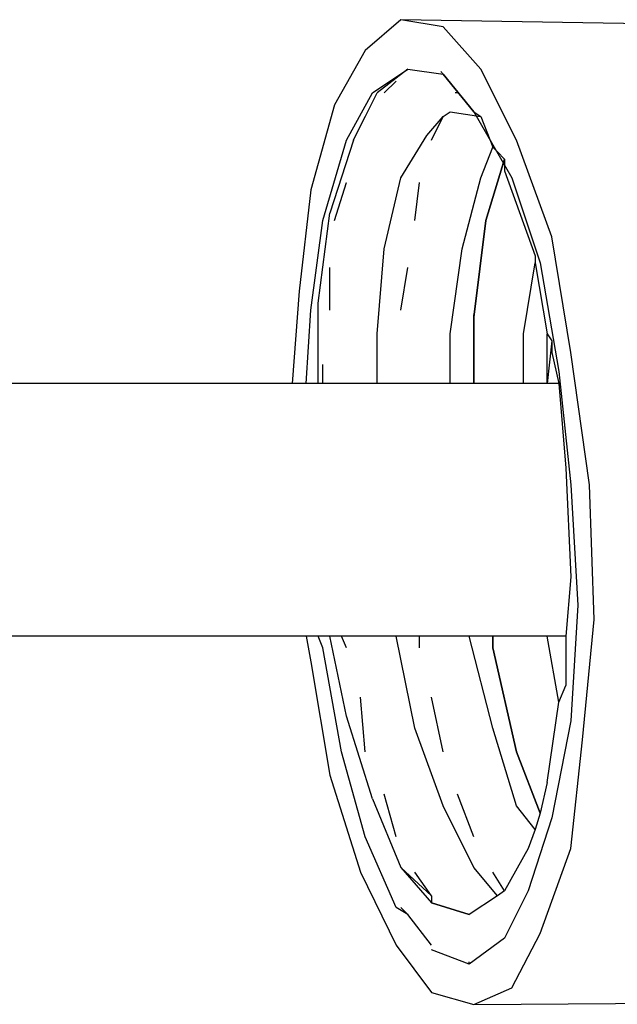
# Model space of a CAD drawing. Header units: millimetres. Extents: x 1114507 to 93926427, y 174473 to 817039.
# Tile 457 of 483: x 2225990 to 2226644, y 770014 to 771091. Entities that reach past the tile are written whole.
import ezdxf

# ---------------------------------------------------------------- set-up
doc = ezdxf.new("R2010")
doc.units = ezdxf.units.MM

msp = doc.modelspace()

# ---------------------------------------------------------------- linework, layer by layer
at = {"color": 7, "linetype": 'Continuous', "lineweight": -2, "elevation": -2718483}
for points in [[(2226406.5, 771091.1), (2226367.8, 771057.5), (2226367.8, 771057.5)], [(2226453.1, 771083.3), (2226406.5, 771091.1), (2226406.5, 771091.1)], [(2227181.7, 771078.2), (2226406.5, 771091.1), (2226406.5, 771091.1)], [(2226494.4, 771036.8), (2226453.1, 771083.3), (2226453.1, 771083.3)], [(2226367.8, 771057.5), (2226334.2, 770998), (2226334.2, 770998)], [(2226375.5, 771011), (2226414.3, 771036.8), (2226414.3, 771036.8)], [(2226414.3, 771036.8), (2226380.7, 771011), (2226380.7, 771011)], [(2226414.3, 771036.8), (2226453.1, 771031.6), (2226453.1, 771031.6)], [(2226453.1, 771031.6), (2226486.6, 770990.3), (2226486.6, 770990.3)], [(2226486.6, 770990.3), (2226453.1, 771031.6), (2226453.1, 771031.6)], [(2226533.2, 770959.3), (2226494.4, 771036.8), (2226494.4, 771036.8)], [(2226388.5, 771011), (2226401.4, 771023.9), (2226401.4, 771023.9)], [(2226347.1, 770959.3), (2226375.5, 771011), (2226375.5, 771011)], [(2226354.9, 770959.3), (2226380.7, 771011), (2226380.7, 771011)], [(2226468.6, 771011), (2226466, 771011), (2226466, 771011)], [(2226334.2, 770998), (2226308.3, 770905), (2226308.3, 770905)], [(2226354.9, 770959.3), (2226367.8, 770985.1), (2226367.8, 770985.1)], [(2226435, 770964.5), (2226453.1, 770985.1), (2226453.1, 770985.1)], [(2226440.1, 770959.3), (2226453.1, 770985.1), (2226453.1, 770985.1)], [(2226453.1, 770985.1), (2226460.8, 770990.3), (2226460.8, 770990.3)], [(2226460.8, 770990.3), (2226494.4, 770985.1), (2226494.4, 770985.1)], [(2226486.6, 770990.3), (2226528, 770917.9), (2226528, 770917.9)], [(2226486.6, 770990.3), (2226494.4, 770985.1), (2226494.4, 770985.1)], [(2226494.4, 770985.1), (2226507.3, 770951.5), (2226507.3, 770951.5)], [(2226406.5, 770917.9), (2226435, 770964.5), (2226435, 770964.5)], [(2226321.3, 770871.4), (2226347.1, 770959.3), (2226347.1, 770959.3)], [(2226354.9, 770959.3), (2226329, 770879.2), (2226329, 770879.2)], [(2226571.9, 770853.3), (2226533.2, 770959.3), (2226533.2, 770959.3)], [(2226494.4, 770917.9), (2226507.3, 770951.5), (2226507.3, 770951.5)], [(2226507.3, 770951.5), (2226512.5, 770946.4), (2226512.5, 770946.4)], [(2226512.5, 770946.4), (2226520.2, 770938.6), (2226520.2, 770938.6)], [(2226520.2, 770938.6), (2226499.6, 770871.4), (2226499.6, 770871.4)], [(2226499.6, 770871.4), (2226520.2, 770938.6), (2226520.2, 770938.6)], [(2226520.2, 770938.6), (2226520.2, 770925.7), (2226520.2, 770925.7)], [(2226520.2, 770925.7), (2226553.8, 770832.7), (2226553.8, 770832.7)], [(2226334.2, 770871.4), (2226347.1, 770912.8), (2226347.1, 770912.8)], [(2226388.5, 770840.4), (2226406.5, 770917.9), (2226406.5, 770917.9)], [(2226422, 770871.4), (2226427.2, 770912.8), (2226427.2, 770912.8)], [(2226473.7, 770840.4), (2226494.4, 770917.9), (2226494.4, 770917.9)], [(2226528, 770917.9), (2226559, 770824.9), (2226559, 770824.9)], [(2226308.3, 770905), (2226295.4, 770793.9), (2226295.4, 770793.9)], [(2226316.1, 770781), (2226329, 770879.2), (2226329, 770879.2)], [(2226308.3, 770773.2), (2226321.3, 770871.4), (2226321.3, 770871.4)], [(2226499.6, 770871.4), (2226486.6, 770765.5), (2226486.6, 770765.5)], [(2226486.6, 770765.5), (2226499.6, 770871.4), (2226499.6, 770871.4)], [(2226592.6, 770726.7), (2226571.9, 770853.3), (2226571.9, 770853.3)], [(2226380.7, 770747.4), (2226388.5, 770840.4), (2226388.5, 770840.4)], [(2226460.8, 770747.4), (2226473.7, 770840.4), (2226473.7, 770840.4)], [(2226540.9, 770747.4), (2226553.8, 770824.9), (2226553.8, 770824.9)], [(2226553.8, 770832.7), (2226553.8, 770824.9), (2226553.8, 770824.9)], [(2226553.8, 770824.9), (2226566.7, 770747.4), (2226566.7, 770747.4)], [(2226559, 770824.9), (2226579.7, 770706.1), (2226579.7, 770706.1)], [(2226329, 770773.2), (2226329, 770819.8), (2226329, 770819.8)], [(2226406.5, 770773.2), (2226414.3, 770819.8), (2226414.3, 770819.8)], [(2226295.4, 770793.9), (2226287.7, 770693.1), (2226287.7, 770693.1)], [(2226316.1, 770693.1), (2226316.1, 770781), (2226316.1, 770781)], [(2226303.2, 770693.1), (2226308.3, 770773.2), (2226308.3, 770773.2)], [(2226486.6, 770765.5), (2226486.6, 770768.1), (2226486.6, 770768.1)], [(2226486.6, 770765.5), (2226486.6, 770768.1), (2226486.6, 770768.1)], [(2226486.6, 770765.5), (2226486.6, 770768.1), (2226486.6, 770768.1)], [(2226486.6, 770765.5), (2226486.6, 770768.1), (2226486.6, 770768.1)], [(2226486.6, 770693.1), (2226486.6, 770765.5), (2226486.6, 770765.5)], [(2226486.6, 770765.5), (2226486.6, 770693.1), (2226486.6, 770693.1)], [(2226380.7, 770693.1), (2226380.7, 770747.4), (2226380.7, 770747.4)], [(2226460.8, 770693.1), (2226460.8, 770747.4), (2226460.8, 770747.4)], [(2226540.9, 770693.1), (2226540.9, 770747.4), (2226540.9, 770747.4)], [(2226566.7, 770693.1), (2226566.7, 770747.4), (2226566.7, 770747.4)], [(2226566.7, 770747.4), (2226571.9, 770739.6), (2226571.9, 770739.6)], [(2226571.9, 770739.6), (2226566.7, 770693.1), (2226566.7, 770693.1)], [(2226571.9, 770739.6), (2226571.9, 770726.7), (2226571.9, 770726.7)], [(2226571.9, 770726.7), (2226579.7, 770693.1), (2226579.7, 770693.1)], [(2226613.3, 770582), (2226592.6, 770726.7), (2226592.6, 770726.7)], [(2226321.3, 770693.1), (2226321.3, 770713.8), (2226321.3, 770713.8)], [(2226579.7, 770706.1), (2226592.6, 770582), (2226592.6, 770582)], [(2226287.7, 770693.1), (2225791.5, 770693.1), (2225791.5, 770693.1)], [(2226303.2, 770693.1), (2226287.7, 770693.1), (2226287.7, 770693.1)], [(2226308.3, 770693.1), (2226303.2, 770693.1), (2226303.2, 770693.1)], [(2226316.1, 770693.1), (2226308.3, 770693.1), (2226308.3, 770693.1)], [(2226321.3, 770693.1), (2226316.1, 770693.1), (2226316.1, 770693.1)], [(2226380.7, 770693.1), (2226321.3, 770693.1), (2226321.3, 770693.1)], [(2226406.5, 770693.1), (2226380.7, 770693.1), (2226380.7, 770693.1)], [(2226460.8, 770693.1), (2226406.5, 770693.1), (2226406.5, 770693.1)], [(2226486.6, 770693.1), (2226460.8, 770693.1), (2226460.8, 770693.1)], [(2226540.9, 770693.1), (2226486.6, 770693.1), (2226486.6, 770693.1)], [(2226566.7, 770693.1), (2226540.9, 770693.1), (2226540.9, 770693.1)], [(2226579.7, 770693.1), (2226566.7, 770693.1), (2226566.7, 770693.1)], [(2226579.7, 770693.1), (2226587.4, 770600.1), (2226587.4, 770600.1)], [(2226587.4, 770600.1), (2226592.6, 770481.2), (2226592.6, 770481.2)], [(2226592.6, 770582), (2226600.3, 770450.2), (2226600.3, 770450.2)], [(2226618.4, 770434.7), (2226613.3, 770582), (2226613.3, 770582)], [(2226592.6, 770481.2), (2226587.4, 770416.6), (2226587.4, 770416.6)], [(2226600.3, 770450.2), (2226592.6, 770323.6), (2226592.6, 770323.6)], [(2226605.5, 770303), (2226618.4, 770434.7), (2226618.4, 770434.7)], [(2226303.2, 770416.6), (2225812.2, 770416.6), (2225812.2, 770416.6)], [(2226303.2, 770416.6), (2226308.3, 770388.2), (2226308.3, 770388.2)], [(2226316.1, 770416.6), (2226303.2, 770416.6), (2226303.2, 770416.6)], [(2226321.3, 770403.7), (2226316.1, 770416.6), (2226316.1, 770416.6)], [(2226321.3, 770416.6), (2226316.1, 770416.6), (2226316.1, 770416.6)], [(2226329, 770416.6), (2226321.3, 770416.6), (2226321.3, 770416.6)], [(2226347.1, 770328.8), (2226329, 770416.6), (2226329, 770416.6)], [(2226341.9, 770416.6), (2226329, 770416.6), (2226329, 770416.6)], [(2226347.1, 770403.7), (2226341.9, 770416.6), (2226341.9, 770416.6)], [(2226401.4, 770416.6), (2226341.9, 770416.6), (2226341.9, 770416.6)], [(2226422, 770315.9), (2226401.4, 770416.6), (2226401.4, 770416.6)], [(2226427.2, 770416.6), (2226401.4, 770416.6), (2226401.4, 770416.6)], [(2226427.2, 770403.7), (2226427.2, 770416.6), (2226427.2, 770416.6)], [(2226481.5, 770416.6), (2226427.2, 770416.6), (2226427.2, 770416.6)], [(2226507.3, 770315.9), (2226481.5, 770416.6), (2226481.5, 770416.6)], [(2226507.3, 770416.6), (2226481.5, 770416.6), (2226481.5, 770416.6)], [(2226507.3, 770416.6), (2226507.3, 770403.7), (2226507.3, 770403.7)], [(2226507.3, 770403.7), (2226507.3, 770416.6), (2226507.3, 770416.6)], [(2226566.7, 770416.6), (2226507.3, 770416.6), (2226507.3, 770416.6)], [(2226579.7, 770344.3), (2226566.7, 770416.6), (2226566.7, 770416.6)], [(2226587.4, 770416.6), (2226566.7, 770416.6), (2226566.7, 770416.6)], [(2226587.4, 770416.6), (2226587.4, 770362.4), (2226587.4, 770362.4)], [(2226341.9, 770290), (2226321.3, 770403.7), (2226321.3, 770403.7)], [(2226507.3, 770403.7), (2226533.2, 770290), (2226533.2, 770290)], [(2226533.2, 770290), (2226507.3, 770403.7), (2226507.3, 770403.7)], [(2226308.3, 770388.2), (2226329, 770264.2), (2226329, 770264.2)], [(2226579.7, 770344.3), (2226587.4, 770362.4), (2226587.4, 770362.4)], [(2226367.8, 770290), (2226362.6, 770349.5), (2226362.6, 770349.5)], [(2226453.1, 770290), (2226440.1, 770349.5), (2226440.1, 770349.5)], [(2226566.7, 770256.4), (2226579.7, 770344.3), (2226579.7, 770344.3)], [(2226375.5, 770238.4), (2226347.1, 770328.8), (2226347.1, 770328.8)], [(2226592.6, 770323.6), (2226571.9, 770217.7), (2226571.9, 770217.7)], [(2226453.1, 770230.6), (2226422, 770315.9), (2226422, 770315.9)], [(2226533.2, 770230.6), (2226507.3, 770315.9), (2226507.3, 770315.9)], [(2226592.6, 770184.1), (2226605.5, 770303), (2226605.5, 770303)], [(2226367.8, 770197), (2226341.9, 770290), (2226341.9, 770290)], [(2226559, 770222.8), (2226533.2, 770290), (2226533.2, 770290)], [(2226533.2, 770290), (2226559, 770222.8), (2226559, 770222.8)], [(2226329, 770264.2), (2226362.6, 770158.2), (2226362.6, 770158.2)], [(2226566.7, 770256.4), (2226559, 770222.8), (2226559, 770222.8)], [(2226401.4, 770197), (2226388.5, 770243.5), (2226388.5, 770243.5)], [(2226486.6, 770197), (2226468.6, 770243.5), (2226468.6, 770243.5)], [(2226375.5, 770238.4), (2226406.5, 770163.4), (2226406.5, 770163.4)], [(2226486.6, 770163.4), (2226453.1, 770230.6), (2226453.1, 770230.6)], [(2226553.8, 770204.8), (2226533.2, 770230.6), (2226533.2, 770230.6)], [(2226559, 770222.8), (2226553.8, 770204.8), (2226553.8, 770204.8)], [(2226559, 770222.8), (2226559, 770225.4), (2226559, 770225.4)], [(2226571.9, 770217.7), (2226546.1, 770137.6), (2226546.1, 770137.6)], [(2226553.8, 770204.8), (2226546.1, 770184.1), (2226546.1, 770184.1)], [(2226401.4, 770119.5), (2226367.8, 770197), (2226367.8, 770197)], [(2226546.1, 770184.1), (2226520.2, 770137.6), (2226520.2, 770137.6)], [(2226559, 770091.1), (2226592.6, 770184.1), (2226592.6, 770184.1)], [(2226362.6, 770158.2), (2226401.4, 770078.1), (2226401.4, 770078.1)], [(2226406.5, 770163.4), (2226440.1, 770124.7), (2226440.1, 770124.7)], [(2226406.5, 770163.4), (2226440.1, 770132.4), (2226440.1, 770132.4)], [(2226440.1, 770132.4), (2226422, 770158.2), (2226422, 770158.2)], [(2226512.5, 770132.4), (2226486.6, 770163.4), (2226486.6, 770163.4)], [(2226520.2, 770137.6), (2226507.3, 770158.2), (2226507.3, 770158.2)], [(2226520.2, 770137.6), (2226512.5, 770132.4), (2226512.5, 770132.4)], [(2226546.1, 770137.6), (2226520.2, 770085.9), (2226520.2, 770085.9)], [(2226440.1, 770132.4), (2226440.1, 770124.7), (2226440.1, 770124.7)], [(2226440.1, 770124.7), (2226481.5, 770111.7), (2226481.5, 770111.7)], [(2226481.5, 770111.7), (2226440.1, 770124.7), (2226440.1, 770124.7)], [(2226512.5, 770132.4), (2226481.5, 770111.7), (2226481.5, 770111.7)], [(2226414.3, 770111.7), (2226401.4, 770119.5), (2226401.4, 770119.5)], [(2226414.3, 770111.7), (2226406.5, 770119.5), (2226406.5, 770119.5)], [(2226440.1, 770078.1), (2226414.3, 770111.7), (2226414.3, 770111.7)], [(2226528, 770031.6), (2226559, 770091.1), (2226559, 770091.1)], [(2226520.2, 770085.9), (2226481.5, 770057.5), (2226481.5, 770057.5)], [(2226401.4, 770078.1), (2226440.1, 770026.5), (2226440.1, 770026.5)], [(2226481.5, 770057.5), (2226440.1, 770073), (2226440.1, 770073)], [(2226481.5, 770057.5), (2226481.5, 770060.1), (2226481.5, 770060.1)], [(2226440.1, 770026.5), (2226486.6, 770013.5), (2226486.6, 770013.5)], [(2226486.6, 770013.5), (2226528, 770031.6), (2226528, 770031.6)], [(2226486.6, 770013.5), (2227261.8, 770018.7), (2227261.8, 770018.7)]]:
    msp.add_lwpolyline(points, dxfattribs=at)
for points in [[(2226414.3, 771036.8), (2226414.3, 771036.8)], [(2226414.3, 771036.8), (2226414.3, 771036.8)], [(2226414.3, 771036.8), (2226414.3, 771036.8)], [(2226453.1, 771031.6), (2226453.1, 771031.6)], [(2226494.4, 770985.1), (2226494.4, 770985.1)], [(2226520.2, 770938.6), (2226520.2, 770938.6)], [(2226499.6, 770871.4), (2226499.6, 770871.4)], [(2226499.6, 770871.4), (2226499.6, 770871.4)], [(2226499.6, 770871.4), (2226499.6, 770871.4)], [(2226499.6, 770871.4), (2226499.6, 770871.4)], [(2226499.6, 770871.4), (2226499.6, 770871.4)], [(2226499.6, 770871.4), (2226499.6, 770871.4)], [(2226486.6, 770693.1), (2226486.6, 770693.1)], [(2226566.7, 770693.1), (2226566.7, 770693.1)], [(2226507.3, 770416.6), (2226507.3, 770416.6)], [(2226507.3, 770403.7), (2226507.3, 770403.7)], [(2226507.3, 770403.7), (2226507.3, 770403.7)], [(2226507.3, 770403.7), (2226507.3, 770403.7)], [(2226507.3, 770403.7), (2226507.3, 770403.7)], [(2226533.2, 770290), (2226533.2, 770290)], [(2226533.2, 770290), (2226533.2, 770290)], [(2226533.2, 770290), (2226533.2, 770290)], [(2226440.1, 770124.7), (2226440.1, 770124.7)], [(2226512.5, 770132.4), (2226512.5, 770132.4)], [(2226406.5, 770119.5), (2226406.5, 770119.5)], [(2226481.5, 770111.7), (2226481.5, 770111.7)]]:
    msp.add_lwpolyline(points, close=True, dxfattribs=at)
at = {"color": 7, "linetype": 'Continuous', "lineweight": 20, "elevation": -2718483}
msp.add_lwpolyline([(2226453.1, 771031.6), (2226450.5, 771034.2), (2226450.5, 771034.2)], dxfattribs=at)
msp.add_lwpolyline([(2226453.1, 771031.6), (2226450.5, 771034.2), (2226450.5, 771034.2)], dxfattribs=at)

doc.saveas('drawing.dxf')
